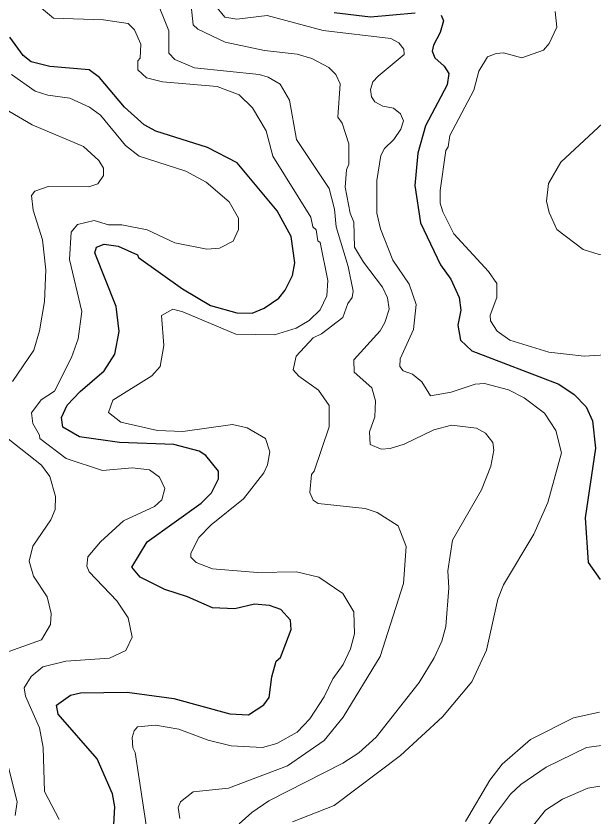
# Model space of a CAD drawing. Extents: x 673.3 to 698.5, y 6984.3 to 7012.3.
# Drawn here: x 692.801 to 693.559, y 6989.644 to 6990.693 of the extents above; entities that cross this region are included whole.
import ezdxf

# ---------------------------------------------------------------- set-up
doc = ezdxf.new("R2010")
doc.units = 0
doc.header["$LTSCALE"] = 0.032
doc.layers.add('1', color=7, linetype='Continuous', lineweight=25)
doc.layers.add('2', color=7, linetype='Continuous', lineweight=13)

msp = doc.modelspace()

# ---------------------------------------------------------------- linework, layer by layer
at = {"layer": '1'}
for points in [[(693.2181, 6990.698), (693.2658, 6990.6924), (693.3242, 6990.6976)], [(693.3581, 6990.6944), (693.3613, 6990.6869), (693.357, 6990.6718), (693.3482, 6990.6552), (693.3463, 6990.6471)], [(692.936, 6990.2799), (692.9321, 6990.3125), (692.9044, 6990.3829), (692.9063, 6990.3903), (692.9163, 6990.3942), (692.9347, 6990.3917), (692.9604, 6990.3804), (692.9616, 6990.377), (693.0194, 6990.3357), (693.056, 6990.3139), (693.0902, 6990.3043), (693.1103, 6990.304), (693.1261, 6990.3106), (693.1453, 6990.3235), (693.1537, 6990.3343), (693.1632, 6990.3533), (693.1665, 6990.3698), (693.1615, 6990.4043), (693.1431, 6990.4381), (693.0907, 6990.5009), (693.052, 6990.5212), (692.9841, 6990.5423), (692.969, 6990.5507), (692.9432, 6990.574), (692.9106, 6990.6128), (692.8967, 6990.6227), (692.8451, 6990.6272), (692.8207, 6990.6333), (692.8105, 6990.6415), (692.7927, 6990.6657)], [(693.3463, 6990.6471), (693.3498, 6990.6387), (693.3624, 6990.6278), (693.3684, 6990.6178), (693.3663, 6990.603), (693.3377, 6990.5493), (693.3278, 6990.5135), (693.3239, 6990.4713), (693.331, 6990.4223), (693.3575, 6990.3674), (693.3711, 6990.3483), (693.382, 6990.3246), (693.3839, 6990.3077), (693.38, 6990.2881), (693.3834, 6990.2687), (693.3986, 6990.2547), (693.5126, 6990.211), (693.5328, 6990.1975), (693.5483, 6990.1812), (693.5567, 6990.1627), (693.5607, 6990.1269), (693.547, 6990.0357), (693.5511, 6989.9771), (693.5668, 6989.955)], [(692.928, 6989.6105), (692.9304, 6989.657), (692.9275, 6989.674), (692.9075, 6989.72), (692.8563, 6989.7786), (692.8541, 6989.7902), (692.8723, 6989.8036), (692.8853, 6989.8063), (692.9468, 6989.8072), (693.008, 6989.799), (693.0813, 6989.7789), (693.1056, 6989.7774), (693.1256, 6989.7906), (693.1329, 6989.8004), (693.1364, 6989.8272), (693.142, 6989.8479), (693.1477, 6989.8528), (693.1616, 6989.8894), (693.1607, 6989.9016), (693.148, 6989.9157), (693.1331, 6989.9211), (693.1136, 6989.9228), (693.0878, 6989.9163), (693.0585, 6989.9179), (693.0259, 6989.9324), (692.9961, 6989.9417), (692.9638, 6989.9578), (692.9527, 6989.971), (692.973, 6990.0044), (693.0437, 6990.0551), (693.0574, 6990.0686), (693.0663, 6990.0867), (693.0663, 6990.0967), (693.0499, 6990.1175), (693.0411, 6990.1231), (693.0077, 6990.132), (692.9364, 6990.1345), (692.8842, 6990.1418), (692.8622, 6990.1547), (692.8604, 6990.1672), (692.8679, 6990.1836), (692.885, 6990.2015), (692.9167, 6990.2284), (692.9307, 6990.2501), (692.936, 6990.2799)]]:
    msp.add_lwpolyline(points, dxfattribs=at)
at = {"layer": '2'}
for points in [[(693.0287, 6990.7236), (693.033, 6990.6819), (693.0393, 6990.6762), (693.0752, 6990.6591), (693.1269, 6990.6483), (693.1696, 6990.6433), (693.1888, 6990.6376), (693.2111, 6990.6257), (693.2201, 6990.6166), (693.2258, 6990.6044), (693.2228, 6990.5606), (693.2284, 6990.5529), (693.2373, 6990.5259), (693.2373, 6990.4993), (693.2342, 6990.4919), (693.2325, 6990.4692), (693.2391, 6990.4351), (693.2439, 6990.4233), (693.2446, 6990.3905), (693.2563, 6990.3707), (693.2815, 6990.3378), (693.2878, 6990.324), (693.2902, 6990.3094), (693.2845, 6990.2915), (693.2783, 6990.2808), (693.2439, 6990.2428), (693.2441, 6990.2265), (693.2673, 6990.2063), (693.2723, 6990.1891), (693.2715, 6990.1682), (693.2643, 6990.1483), (693.2654, 6990.1317), (693.2795, 6990.1256), (693.2914, 6990.1264), (693.3096, 6990.1323), (693.3488, 6990.1512), (693.372, 6990.1572), (693.4045, 6990.1533), (693.4162, 6990.1469), (693.4262, 6990.1345), (693.4271, 6990.1245), (693.4235, 6990.1033), (693.4111, 6990.0724), (693.3733, 6990.0063), (693.3669, 6989.9665), (693.3684, 6989.9441), (693.3645, 6989.8932)], [(692.9842, 6990.7166), (693.0013, 6990.6738), (693.0013, 6990.6446), (693.0091, 6990.6364), (693.0348, 6990.6253), (693.1198, 6990.6166), (693.1313, 6990.6133), (693.1474, 6990.604), (693.1593, 6990.5829), (693.1687, 6990.5317), (693.2114, 6990.4674), (693.2186, 6990.4404), (693.2206, 6990.4171), (693.2365, 6990.365), (693.243, 6990.3327), (693.2414, 6990.3243), (693.2359, 6990.3164), (693.2294, 6990.2984), (693.2013, 6990.2769), (693.1905, 6990.2717), (693.1684, 6990.2478), (693.1643, 6990.2295), (693.1719, 6990.2213), (693.1974, 6990.2029), (693.2113, 6990.1831), (693.2113, 6990.1549), (693.192, 6990.0967), (693.1884, 6990.0925), (693.186, 6990.0688), (693.1905, 6990.0591), (693.197, 6990.0546), (693.2588, 6990.0481), (693.2743, 6990.0427), (693.3017, 6990.0251), (693.3123, 6989.9982), (693.309, 6989.9496), (693.2783, 6989.8541), (693.23, 6989.7746), (693.205, 6989.7438), (693.1567, 6989.7106), (693.0797, 6989.6817), (693.0332, 6989.6768), (693.0165, 6989.6636), (693.0135, 6989.6564), (693.0155, 6989.6416)], [(693.7391, 6990.3821), (693.6778, 6990.3756), (693.5912, 6990.3765), (693.5653, 6990.3807), (693.5442, 6990.3875), (693.5097, 6990.4135), (693.4999, 6990.4359), (693.4963, 6990.4506), (693.4989, 6990.4737), (693.5151, 6990.5017), (693.6313, 6990.6099), (693.6594, 6990.6389), (693.6676, 6990.6522), (693.694, 6990.7113)], [(692.829, 6990.708), (692.8499, 6990.6906), (692.9155, 6990.6882), (692.9481, 6990.6834), (692.9564, 6990.6751), (692.9645, 6990.6565), (692.9637, 6990.6382), (692.9605, 6990.6345), (692.9605, 6990.6226), (692.9722, 6990.6125), (692.9929, 6990.607), (693.0647, 6990.6011), (693.0935, 6990.59), (693.111, 6990.5732), (693.1289, 6990.5428), (693.1374, 6990.5097), (693.1876, 6990.4296), (693.1902, 6990.4172), (693.1942, 6990.413), (693.1965, 6990.3989), (693.1997, 6990.3965), (693.2097, 6990.3468), (693.2083, 6990.3268), (693.1996, 6990.3085), (693.1851, 6990.2942)], [(693.467, 6990.1932), (693.4465, 6990.2033), (693.4152, 6990.2118), (693.4029, 6990.2109), (693.3712, 6990.2005), (693.3444, 6990.1957), (693.3331, 6990.2138), (693.3209, 6990.2242), (693.3083, 6990.2282), (693.3042, 6990.2342), (693.3046, 6990.2439), (693.3222, 6990.2825), (693.3253, 6990.3152), (693.3163, 6990.342), (693.2951, 6990.3734), (693.2788, 6990.4144), (693.2741, 6990.4348), (693.274, 6990.478), (693.2793, 6990.5106), (693.2839, 6990.5197), (693.2964, 6990.5317), (693.3055, 6990.5451), (693.3089, 6990.5561), (693.3049, 6990.5653), (693.296, 6990.5726), (693.2817, 6990.5751), (693.2715, 6990.5807), (693.2668, 6990.5875), (693.2658, 6990.5971), (693.2689, 6990.6069), (693.2758, 6990.6144), (693.3098, 6990.6429), (693.3094, 6990.6497), (693.3028, 6990.6584), (693.2923, 6990.6638), (693.2035, 6990.6744), (693.1302, 6990.6939), (693.0902, 6990.6892), (693.0749, 6990.692), (693.0613, 6990.7085)], [(693.5077, 6990.6994), (693.5101, 6990.6788), (693.4999, 6990.6571), (693.4922, 6990.6484), (693.4641, 6990.6386), (693.4399, 6990.645), (693.4302, 6990.6443), (693.419, 6990.6399), (693.4078, 6990.621), (693.401, 6990.5962), (693.3696, 6990.5366), (693.3675, 6990.522), (693.3645, 6990.5172), (693.3571, 6990.4649), (693.3571, 6990.4481), (693.3603, 6990.4366), (693.3747, 6990.4081), (693.4204, 6990.3587), (693.4312, 6990.3428), (693.4312, 6990.3243), (693.4223, 6990.3012), (693.423, 6990.2937), (693.4315, 6990.2802), (693.4481, 6990.2686), (693.4996, 6990.253), (693.5458, 6990.2478)], [(693.0235, 6990.4902), (692.9624, 6990.5098), (692.9444, 6990.5236), (692.9118, 6990.5635), (692.8972, 6990.5741), (692.8715, 6990.5855), (692.8426, 6990.5895), (692.8262, 6990.595), (692.795, 6990.6168)], [(692.7917, 6990.5687), (692.822, 6990.5506), (692.8894, 6990.5225), (692.9093, 6990.504), (692.9157, 6990.4941), (692.9157, 6990.4843), (692.908, 6990.4736), (692.8964, 6990.4696)], [(692.8577, 6989.6405), (692.8383, 6989.6771), (692.8367, 6989.7349), (692.8319, 6989.7605), (692.8133, 6989.8019), (692.8116, 6989.813), (692.8206, 6989.8277), (692.8361, 6989.8406), (692.8663, 6989.8479), (692.9236, 6989.8519), (692.9449, 6989.8617), (692.9532, 6989.8792), (692.948, 6989.9046), (692.9332, 6989.9272), (692.897, 6989.9652), (692.8938, 6989.9724), (692.8952, 6989.9847), (692.9117, 6990.0042), (692.9417, 6990.0318), (692.9827, 6990.0508), (692.9921, 6990.0595), (692.9962, 6990.0744), (692.989, 6990.0889), (692.9761, 6990.0988), (692.953, 6990.1012), (692.9143, 6990.0979), (692.8669, 6990.1137), (692.832, 6990.1395), (692.8318, 6990.1439), (692.8228, 6990.1594), (692.8214, 6990.1735), (692.8339, 6990.1904), (692.8512, 6990.2016), (692.8739, 6990.2457), (692.8823, 6990.2703), (692.8871, 6990.3063), (692.871, 6990.3741), (692.8733, 6990.4103), (692.8816, 6990.4203), (692.9032, 6990.4252), (692.9224, 6990.4196), (692.9396, 6990.4195), (692.9729, 6990.4132), (693.0091, 6990.396), (693.0511, 6990.3878), (693.0677, 6990.3893), (693.0854, 6990.3981), (693.0925, 6990.4135), (693.0924, 6990.4283), (693.0802, 6990.4497), (693.05, 6990.4757), (693.0235, 6990.4902)], [(692.8964, 6990.4696), (692.8433, 6990.47), (692.8256, 6990.464), (692.8213, 6990.4583), (692.8235, 6990.439), (692.8357, 6990.3999), (692.8399, 6990.3608), (692.8383, 6990.3191), (692.8319, 6990.2806), (692.8241, 6990.2554), (692.7964, 6990.2146)], [(693.1851, 6990.2942), (693.1684, 6990.2845), (693.1399, 6990.2754), (693.0892, 6990.2765), (693.0197, 6990.3059), (693.0064, 6990.3094), (692.9915, 6990.3008), (692.9947, 6990.2617), (692.9897, 6990.2339), (692.9792, 6990.2217), (692.928, 6990.1898), (692.9224, 6990.1737), (692.9384, 6990.161), (692.9865, 6990.1504), (693.0197, 6990.1487), (693.0849, 6990.1581), (693.1041, 6990.1539), (693.1278, 6990.1396), (693.1338, 6990.1223), (693.1308, 6990.105), (693.1258, 6990.0946), (693.0992, 6990.0608), (693.0566, 6990.0268), (693.0405, 6990.01), (693.0301, 6989.9896), (693.0299, 6989.9844), (693.0371, 6989.9773), (693.0585, 6989.9691), (693.1174, 6989.9643), (693.1688, 6989.9652), (693.1978, 6989.958), (693.2294, 6989.9364), (693.2438, 6989.9127), (693.2448, 6989.8839), (693.2394, 6989.8643), (693.2299, 6989.8436), (693.2161, 6989.8248), (693.2047, 6989.8012), (693.1862, 6989.7724), (693.1695, 6989.7548), (693.1427, 6989.7402), (693.124, 6989.7347), (693.0829, 6989.737), (693.0527, 6989.7446), (693.0142, 6989.759), (692.9836, 6989.7639), (692.9604, 6989.7617), (692.9557, 6989.7565), (692.9532, 6989.748), (692.954, 6989.7342), (692.9572, 6989.7284), (692.9743, 6989.616)], [(693.5458, 6990.2478), (693.6023, 6990.251)], [(693.1634, 6989.6373), (693.2181, 6989.659), (693.305, 6989.7242), (693.3599, 6989.7748), (693.3986, 6989.821), (693.4175, 6989.8623), (693.4324, 6989.9294), (693.44, 6989.9478), (693.4797, 6990.0142), (693.498, 6990.0558), (693.5158, 6990.1209), (693.5085, 6990.15), (693.4939, 6990.1728), (693.467, 6990.1932)], [(692.7713, 6990.1543), (692.8344, 6990.1049), (692.8454, 6990.0898), (692.8529, 6990.0636), (692.8521, 6990.0468), (692.8464, 6990.0333), (692.823, 6989.9988), (692.818, 6989.9789), (692.8238, 6989.9592), (692.8419, 6989.9322), (692.8469, 6989.9102), (692.8463, 6989.8958), (692.8342, 6989.8757), (692.7726, 6989.854)], [(693.3645, 6989.8932), (693.3591, 6989.8741), (693.3491, 6989.8522), (693.3296, 6989.82), (693.273, 6989.7483), (693.2502, 6989.728), (693.2295, 6989.7144), (693.1325, 6989.6651), (693.1101, 6989.6498), (693.0935, 6989.6346)], [(693.5657, 6989.781), (693.5316, 6989.7735), (693.4752, 6989.7452), (693.4382, 6989.7131), (693.4221, 6989.6921), (693.3903, 6989.6379)], [(693.398, 6989.5981), (693.4267, 6989.644), (693.4491, 6989.6736), (693.4629, 6989.6864), (693.4961, 6989.7092), (693.549, 6989.735), (693.5719, 6989.7378)], [(692.7894, 6989.7154), (692.8025, 6989.6637), (692.7999, 6989.6456)], [(693.474, 6989.6266), (693.4951, 6989.6526), (693.5173, 6989.6669), (693.5507, 6989.6817), (693.5662, 6989.6841)]]:
    msp.add_lwpolyline(points, dxfattribs=at)

doc.saveas('drawing.dxf')
